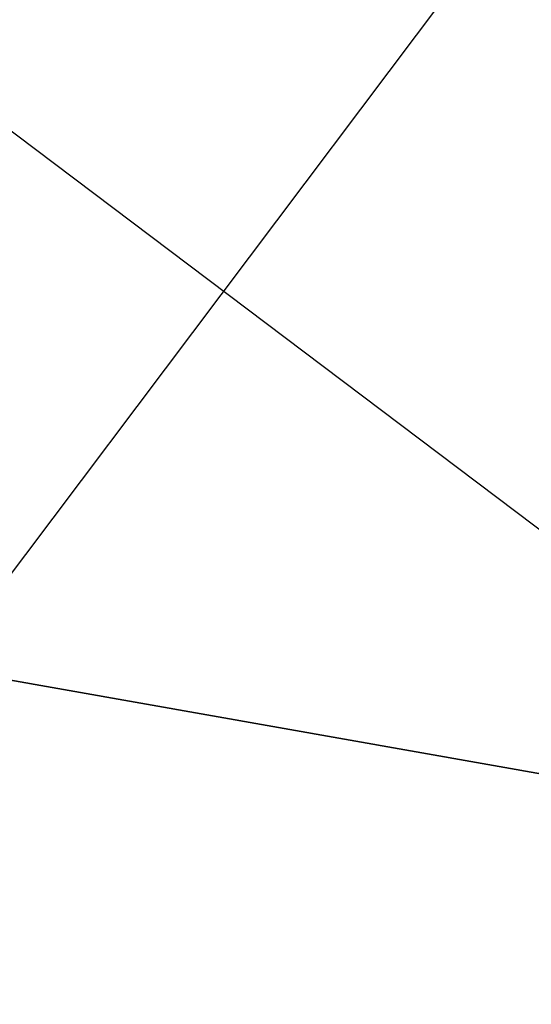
# Model space of a CAD drawing. Header units: millimetres. Extents: x -83 to 676, y -83 to 676.
# Tile 600 of 656: x 592 to 611, y 218 to 253. Entities that reach past the tile are written whole.
import ezdxf

# ---------------------------------------------------------------- set-up
doc = ezdxf.new("R2010")
doc.units = ezdxf.units.MM
doc.header["$MEASUREMENT"] = 0
doc.layers.add('IGES level 0', color=7, linetype='Continuous', true_color=0xff7878)

msp = doc.modelspace()

# ---------------------------------------------------------------- linework, layer by layer
at = {"layer": 'IGES level 0', "color": 11, "true_color": 0xff7887}
for p, q in [((589.4430941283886, 229.6148295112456, 48.0000000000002), (609.7060778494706, 256.5047171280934, 48.0000000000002)), ((589.4430941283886, 229.6148295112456, 47.0000000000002), (609.7060778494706, 256.5047171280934, 47.0000000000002)), ((582.3123745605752, 256.0677826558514, 48.0000000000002), (625.7922264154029, 223.3033641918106, 48.0000000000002)), ((582.3123745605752, 256.0677826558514, 47.0000000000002), (625.7922264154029, 223.3033641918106, 47.0000000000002)), ((568.1642365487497, 233.3668662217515, 48.0000000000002), (625.7754900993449, 223.2084478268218, 48.0000000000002)), ((568.1642365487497, 233.3668662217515, 47.0000000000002), (625.7754900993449, 223.2084478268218, 47.0000000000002))]:
    msp.add_line(p, q, dxfattribs=at)
at = {"layer": 'IGES level 0', "color": 254, "true_color": 0xcad1ee}
for p, q in [((625.775490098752, 223.2084478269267, 47.0000000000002), (568.1642365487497, 233.3668662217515, 47.0000000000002)), ((568.1642365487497, 233.3668662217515, 48.0000000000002), (625.7754900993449, 223.2084478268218, 48.0000000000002)), ((597.7084691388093, 228.157420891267, 48.00000000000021), (597.7084691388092, 228.157420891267, 46.99999999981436))]:
    msp.add_line(p, q, dxfattribs=at)
at = {"layer": 'IGES level 0', "color": 153, "true_color": 0x5393cf}
for centre, radius in [((296.5, 296.5), 296.5), ((296.5, 296.5, -1.19999999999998), 296.5000000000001)]:
    msp.add_circle(centre, radius, dxfattribs=at)
at = {"layer": 'IGES level 0'}
for centre in [(296.5, 296.5, 47), (296.5, 296.5)]:
    msp.add_circle(centre, 296.5000000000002, dxfattribs=at)
at = {"layer": 'IGES level 0', "color": 153, "true_color": 0x5393cf}
for centre, radius, start, end in [((296.4999999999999, 296.4999999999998, -1.19999999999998), 296.5000000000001, 344.9999999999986, 164.9999999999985), ((296.5, 296.5000000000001), 296.5, 344.9999999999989, 164.9999999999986), ((296.5000000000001, 296.5, -0.59999999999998), 296.5000000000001, 344.9999999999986, 164.9999999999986)]:
    msp.add_arc(centre, radius, start, end, dxfattribs=at)
at = {"layer": 'IGES level 0'}
for centre, start in [((296.5, 296.5), 225), ((296.5, 296.5, 47), 224.9999999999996), ((296.5, 296.5, 23.5), 225)]:
    msp.add_arc(centre, 296.5000000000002, start, 45, dxfattribs=at)

doc.saveas('drawing.dxf')
